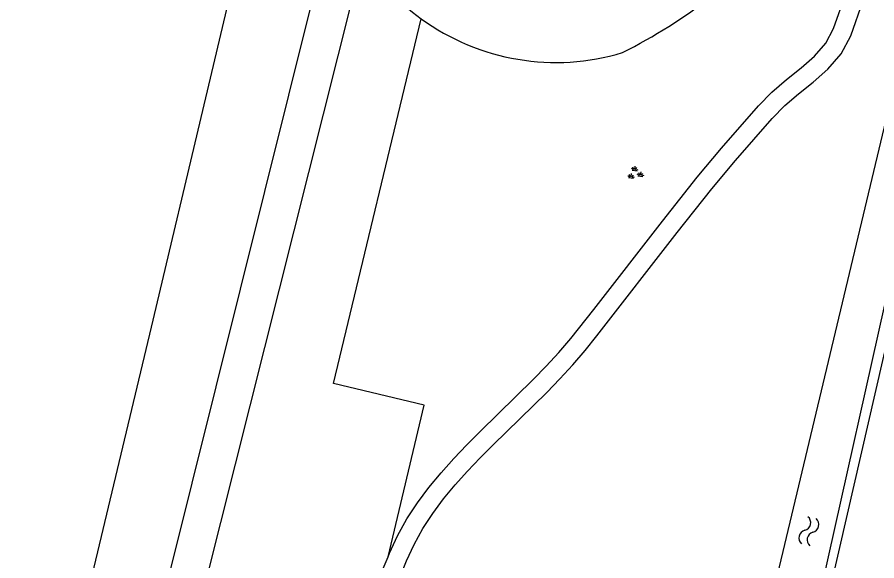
# Model space of a CAD drawing. Extents: x 128999 to 131010, y 395498 to 399007.
# Drawn here: x 129714.31 to 129760.35, y 396987.48 to 397016.6 of the extents above; entities that cross this region are included whole.
import ezdxf

# ---------------------------------------------------------------- set-up
doc = ezdxf.new("R2010")
doc.units = 0
for name, color, linetype in [('gg-afsc-hekwerk', 7, 'Continuous'), ('gg-knt-onverhard', 7, 'Continuous'), ('gg-knt-verharding', 7, 'Continuous'), ('gg-kntw-bovenkant insteek waterloop', 7, 'Continuous'), ('gt-grn-groengrens', 7, 'Continuous'), ('gt-symb-groenvak', 7, 'Continuous'), ('gt-symb-watersymbool', 7, 'Continuous')]:
    doc.layers.add(name, color=color, linetype=linetype)

# ---------------------------------------------------------------- blocks, each defined once
blk = doc.blocks.new('gt0-GRVAK')
at = {"layer": 'gt-symb-groenvak'}
for p, q in [((-0.11, 0.189), (-0.228, 0.24)), ((-0.182, 0.153), (0.088, 0.153)), ((-0.091, 0.211), (-0.156, 0.322)), ((-0.047, 0.214), (-0.047, 0.393)), ((-0.004, 0.211), (0.061, 0.322)), ((0.015, 0.189), (0.133, 0.24)), ((0.262, -0.052), (0.197, 0.059)), ((0.305, -0.049), (0.305, 0.13)), ((0.349, -0.052), (0.414, 0.059)), ((-0.245, -0.228), (-0.363, -0.177)), ((-0.318, -0.264), (-0.047, -0.264)), ((-0.226, -0.206), (-0.291, -0.095)), ((-0.183, -0.203), (-0.183, -0.024)), ((-0.139, -0.206), (-0.074, -0.095)), ((-0.12, -0.228), (-0.002, -0.177)), ((0.243, -0.074), (0.125, -0.023)), ((0.17, -0.11), (0.441, -0.11)), ((0.368, -0.074), (0.486, -0.023))]:
    blk.add_line(p, q, dxfattribs=at)
blk = doc.blocks.new('gt0-WA')
at = {"layer": 'gt-symb-watersymbool'}
for centre, start, end in [((-0.323, 0.022), 28.0725, 151.9275), ((0.427, 0.422), 208.0725, 331.9275), ((-0.323, -0.428), 28.0725, 151.9275), ((0.427, -0.028), 208.0725, 331.9275)]:
    blk.add_arc(centre, 0.425, start, end, dxfattribs=at)

msp = doc.modelspace()

# ---------------------------------------------------------------- linework, layer by layer
at = {"layer": 'gg-afsc-hekwerk'}
msp.add_line((129761.057, 397000), (129748.546, 396945.401), dxfattribs=at)
at = {"layer": 'gg-knt-onverhard'}
for p, q in [((129717.926, 396968.58), (129731.431, 397022.766)), ((129719.692, 396967.578), (129732.823, 397019.812))]:
    msp.add_line(p, q, dxfattribs=at)
for points in [[(129734.172, 396987.698), (129734.247, 396987.883), (129734.687, 396988.813), (129735.185, 396989.718), (129735.745, 396990.588), (129736.364, 396991.413), (129737.017, 396992.198), (129737.694, 396992.956), (129738.391, 396993.691), (129739.101, 396994.408), (129741.957, 396997.203), (129742.646, 396997.912), (129743.314, 396998.636), (129743.955, 396999.381), (129745.191, 397000.935), (129748.863, 397005.679), (129750.736, 397008.036), (129752.027, 397009.579), (129754.016, 397011.849), (129754.733, 397012.596), (129755.52, 397013.265), (129756.296, 397013.887), (129757.012, 397014.52), (129757.612, 397015.205), (129758.036, 397016.003), (129758.689, 397017.882)], [(129734.796, 396986.578), (129735.163, 396987.481), (129735.578, 396988.358), (129736.044, 396989.206), (129736.567, 396990.017), (129737.149, 396990.792), (129737.774, 396991.545), (129738.43, 396992.278), (129739.109, 396992.995), (129739.806, 396993.699), (129742.668, 396996.499), (129743.372, 396997.224), (129744.061, 396997.971), (129744.724, 396998.741), (129745.357, 396999.53), (129749.651, 397005.063), (129751.511, 397007.404), (129752.786, 397008.929), (129754.751, 397011.171), (129755.419, 397011.867), (129756.157, 397012.493), (129756.941, 397013.122), (129757.723, 397013.814), (129758.441, 397014.634), (129758.955, 397015.602), (129759.615, 397017.501)], [(129733.582, 396986.143), (129733.861, 396986.933), (129734.172, 396987.698)]]:
    msp.add_lwpolyline(points, dxfattribs=at)
at = {"layer": 'gg-knt-verharding'}
for centre, radius, start, end in [((129732.65, 397042.375), 31.046, 296.9781, 317.9731), ((129743.166, 397026.489), 12.311, 212.8433, 234.0642), ((129743.165, 397026.488), 12.309, 234.0647, 286.854)]:
    msp.add_arc(centre, radius, start, end, dxfattribs=at)
at = {"layer": 'gg-kntw-bovenkant insteek waterloop'}
msp.add_lwpolyline([(129745.861, 396948.317), (129748.696, 396947.674), (129756.78, 396983.294), (129765.081, 397020.464), (129763.163, 397020.928), (129745.861, 396948.317)], dxfattribs=at)
at = {"layer": 'gt-grn-groengrens'}
for points in [[(129714.31, 396969.869), (129721.511, 397000), (129727.326, 397024.583)], [(129734.172, 396987.698), (129736.115, 396995.82), (129731.252, 396996.983), (129735.941, 397016.521)]]:
    msp.add_lwpolyline(points, dxfattribs=at)

# ---------------------------------------------------------------- block references
at = {"layer": 'gt-symb-groenvak', "rotation": -7.068140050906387}
msp.add_blockref('gt0-GRVAK', (129747.402, 397008.231), dxfattribs=at)
at = {"layer": 'gt-symb-watersymbool', "rotation": 76.82507339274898}
msp.add_blockref('gt0-WA', (129756.697, 396989.01), dxfattribs=at)

doc.saveas('drawing.dxf')
